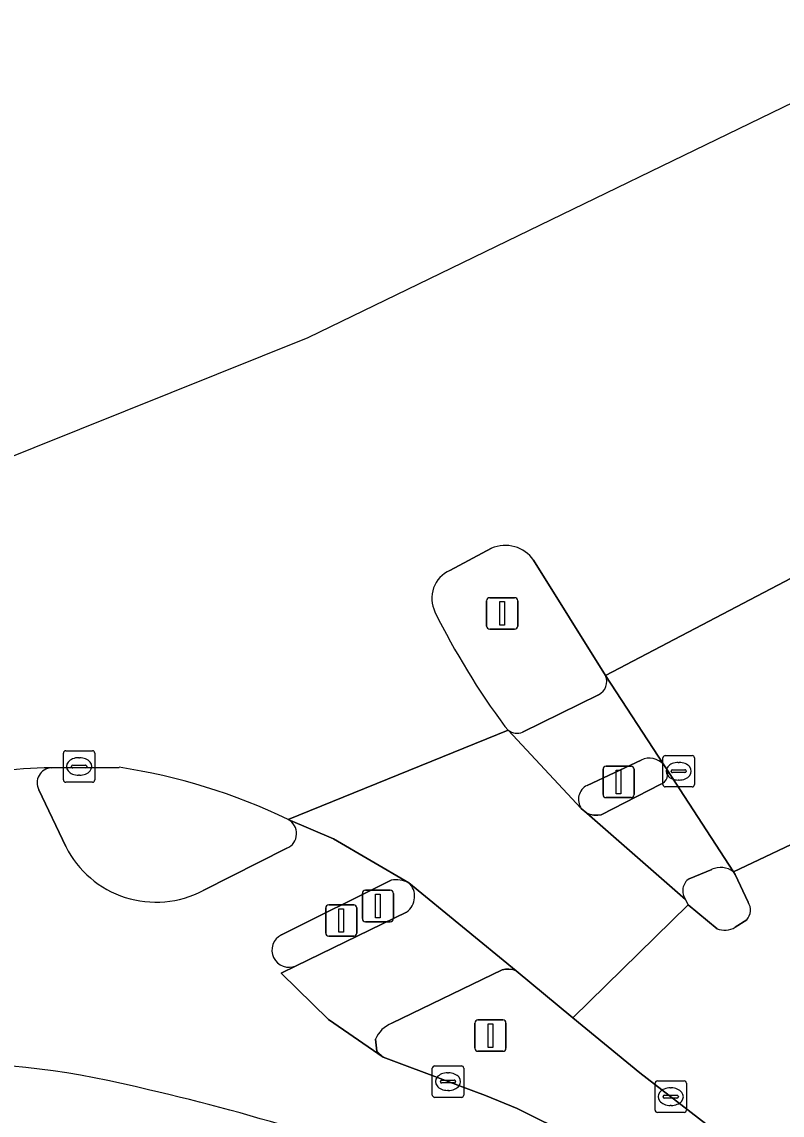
# Model space of a CAD drawing. Extents: x 159888 to 160761, y 384031 to 384750.
# Drawn here: x 159982.47 to 160006.66, y 384549.86 to 384584.66 of the extents above; entities that cross this region are included whole.
import ezdxf

# ---------------------------------------------------------------- set-up
doc = ezdxf.new("R2010")
doc.units = 0
for name, color, linetype in [('IMGEO_Berm_groen', 7, 'Continuous'), ('IMGEO_Drukknoppaal', 7, 'Continuous'), ('IMGEO_Fietspad_gesloten', 7, 'Continuous'), ('IMGEO_Fietspad_open', 7, 'Continuous'), ('IMGEO_Kolk', 7, 'Continuous'), ('IMGEO_Lichtmast', 7, 'Continuous'), ('IMGEO_Rijbaan_lokaal_gesloten', 7, 'Continuous'), ('IMGEO_Rijbaan_lokaal_open', 7, 'Continuous'), ('IMGEO_Rijbaan_regionaal_gesloten', 7, 'Continuous'), ('IMGEO_Rioolput', 7, 'Continuous'), ('IMGEO_Verkeersbordpaal', 7, 'Continuous'), ('IMGEO_Verkeerseiland_gesloten', 7, 'Continuous'), ('IMGEO_Verkeersregelinstallatiepaal', 7, 'Continuous'), ('IMGEO_Voetpad_open', 7, 'Continuous')]:
    doc.layers.add(name, color=color, linetype=linetype)

msp = doc.modelspace()

# ---------------------------------------------------------------- linework, layer by layer
at = {"layer": 'IMGEO_Berm_groen'}
for points in [[(160002.133, 384551.2), (160000.008, 384552.961), (159998.204, 384554.453), (159998.096, 384554.489), (159997.971, 384554.509), (159997.859, 384554.504), (159997.758, 384554.481), (159994.239, 384552.782)], [(159993.722, 384552.275), (159993.761, 384551.894), (159993.963, 384551.7), (159996.031, 384550.924), (159996.391, 384550.791), (159997.219, 384550.484), (159998.236, 384550.065), (160000, 384549.189), (160000.787, 384548.733), (160004.018, 384546.832), (160005.388, 384545.914), (160006.031, 384546.917), (160006.572, 384547.79), (160006.47, 384547.854), (160002.133, 384551.2)]]:
    msp.add_lwpolyline(points, dxfattribs=at)
msp.add_arc((159994.591, 384551.905), 0.945, 111.9067, 156.9743, dxfattribs=at)
at = {"layer": 'IMGEO_Drukknoppaal'}
for p, q in [((159992.139, 384555.653), (159992.139, 384556.453)), ((159992.139, 384556.453), (159992.139, 384555.653)), ((159992.239, 384556.553), (159993.029, 384556.553)), ((159993.029, 384556.553), (159992.239, 384556.553)), ((159993.129, 384556.453), (159993.129, 384555.653)), ((159993.129, 384555.653), (159993.129, 384556.453)), ((159993.029, 384555.553), (159992.239, 384555.553)), ((159992.239, 384555.553), (159993.029, 384555.553))]:
    msp.add_line(p, q, dxfattribs=at)
msp.add_lwpolyline([(159992.559, 384556.428), (159992.709, 384556.428), (159992.709, 384555.678), (159992.559, 384555.678), (159992.559, 384556.428)], dxfattribs=at)
for centre, start, end in [((159992.239, 384556.453), 90, 180), ((159992.239, 384556.453), 90, 180), ((159993.029, 384556.453), 0, 90), ((159993.029, 384556.453), 360, 90), ((159992.239, 384555.653), 180, 270), ((159992.239, 384555.653), 180, 270), ((159993.029, 384555.653), 270, 0), ((159993.029, 384555.653), 270, 0)]:
    msp.add_arc(centre, 0.1, start, end, dxfattribs=at)
at = {"layer": 'IMGEO_Fietspad_gesloten'}
for points in [[(160002.896, 384561.012), (160001.046, 384563.85)], [(160000.821, 384563.242), (159998.405, 384562.046)], [(159997.95, 384562.114), (160000.272, 384559.62)], [(160000.456, 384560.354), (160002.182, 384561.162)]]:
    msp.add_lwpolyline(points, dxfattribs=at)
for centre, radius, start, end in [((160000.614, 384563.664), 0.47, 296.118, 23.2664), ((159998.239, 384562.489), 0.474, 232.4442, 290.5558), ((160002.444, 384560.635), 0.589, 39.8303, 116.4409), ((160000.686, 384559.906), 0.504, 117.2273, 214.6267)]:
    msp.add_arc(centre, radius, start, end, dxfattribs=at)
at = {"layer": 'IMGEO_Fietspad_open'}
for points in [[(159983.866, 384558.405), (159983.009, 384560.214)], [(159994.782, 384557.258), (159992.384, 384558.653), (159990.941, 384559.268)], [(159990.906, 384558.353), (159988.235, 384557.008)], [(159990.727, 384555.597), (159994.225, 384557.333)], [(159990.72, 384554.382), (159991.198, 384554.614)], [(159996.679, 384547.444), (159997.144, 384547.246), (160000, 384545.684), (160001.919, 384544.634), (160012.46, 384536.902), (160015.798, 384534.417), (160017.533, 384536.804), (160017.098, 384537.235), (160005.388, 384545.914), (160004.018, 384546.832), (160000.787, 384548.733), (160000, 384549.189), (159998.236, 384550.065), (159997.219, 384550.484), (159996.391, 384550.791), (159996.031, 384550.924), (159993.963, 384551.7), (159992.228, 384552.903), (159990.72, 384554.382)]]:
    msp.add_lwpolyline(points, dxfattribs=at)
for centre, radius, start, end in [((159983.424, 384547.357), 13.554, 90.1024, 104.9703), ((159983.427, 384560.437), 0.474, 93.3155, 208.1017), ((159990.701, 384558.819), 0.509, 293.7005, 61.9183), ((159986.736, 384559.851), 3.214, 206.7417, 297.7946), ((159994.392, 384556.467), 0.882, 63.754, 100.9085), ((159990.97, 384555.109), 0.545, 116.4612, 294.7412), ((159979.683, 384524.253), 27.276, 75.5279, 105.146), ((159972.063, 384487.304), 64.983, 67.74037, 77.16486)]:
    msp.add_arc(centre, radius, start, end, dxfattribs=at)
at = {"layer": 'IMGEO_Kolk'}
for p, q in [((159983.79, 384560.53), (159983.79, 384561.382)), ((159983.865, 384561.456), (159984.717, 384561.456)), ((159984.791, 384561.382), (159984.791, 384560.53)), ((159984.049, 384560.95), (159984.049, 384560.962)), ((159984.092, 384560.999), (159984.49, 384560.999)), ((159984.278, 384561.236), (159984.303, 384561.236)), ((159984.533, 384560.962), (159984.533, 384560.95)), ((159984.487, 384560.913), (159984.089, 384560.913)), ((159984.301, 384560.676), (159984.276, 384560.676)), ((159984.717, 384560.456), (159983.865, 384560.456)), ((159995.53, 384550.499), (159995.53, 384551.351)), ((159995.605, 384551.425), (159996.457, 384551.425)), ((159996.018, 384551.205), (159996.043, 384551.205)), ((159996.531, 384551.351), (159996.531, 384550.499)), ((159995.789, 384550.919), (159995.789, 384550.931)), ((159996.227, 384550.882), (159995.829, 384550.882)), ((159995.832, 384550.968), (159996.23, 384550.968)), ((159996.273, 384550.931), (159996.273, 384550.919)), ((160002.619, 384550.02), (160002.619, 384550.872)), ((160002.694, 384550.946), (160003.546, 384550.946)), ((160003.62, 384550.872), (160003.62, 384550.02)), ((159996.041, 384550.645), (159996.016, 384550.645)), ((160003.107, 384550.726), (160003.132, 384550.726)), ((159996.457, 384550.425), (159995.605, 384550.425)), ((160002.878, 384550.44), (160002.878, 384550.452)), ((160003.316, 384550.403), (160002.918, 384550.403)), ((160002.921, 384550.489), (160003.319, 384550.489)), ((160003.13, 384550.166), (160003.105, 384550.166)), ((160003.362, 384550.452), (160003.362, 384550.44)), ((160003.546, 384549.946), (160002.694, 384549.946))]:
    msp.add_line(p, q, dxfattribs=at)
for points in [[(159983.79, 384560.53), (159983.79, 384561.382)], [(159983.865, 384561.456), (159984.717, 384561.456)], [(159984.791, 384561.382), (159984.791, 384560.53)], [(159984.717, 384560.456), (159983.865, 384560.456)], [(159995.53, 384550.499), (159995.53, 384551.351)], [(159995.605, 384551.425), (159996.457, 384551.425)], [(159996.531, 384551.351), (159996.531, 384550.499)], [(160002.619, 384550.02), (160002.619, 384550.872)], [(160002.694, 384550.946), (160003.546, 384550.946)], [(160003.62, 384550.872), (160003.62, 384550.02)], [(159996.457, 384550.425), (159995.605, 384550.425)], [(160003.546, 384549.946), (160002.694, 384549.946)]]:
    msp.add_lwpolyline(points, dxfattribs=at)
for centre, radius, start, end in [((159983.867, 384561.38), 0.0765, 91.552, 178.448), ((159983.867, 384561.38), 0.0765, 91.552, 178.448), ((159984.715, 384561.38), 0.0765, 1.552, 88.448), ((159984.715, 384561.38), 0.0765, 1.552, 88.448), ((159984.089, 384560.959), 0.0403, 85.8775, 175.7526), ((159984.086, 384560.949), 0.0366, 178.938, 274.7102), ((159984.49, 384560.956), 0.043, 264.8664, 352.4533), ((159984.494, 384560.961), 0.0386, 1.7309, 96.639), ((159983.867, 384560.532), 0.0765, 181.552, 268.448), ((159983.867, 384560.532), 0.0765, 181.552, 268.448), ((159984.715, 384560.532), 0.0765, 271.552, 358.448), ((159984.715, 384560.532), 0.0765, 271.552, 358.448), ((159995.607, 384551.349), 0.0765, 91.552, 178.448), ((159995.607, 384551.349), 0.0765, 91.552, 178.448), ((159996.455, 384551.349), 0.0765, 1.552, 88.448), ((159996.455, 384551.349), 0.0765, 1.552, 88.448), ((159995.829, 384550.928), 0.0403, 85.8775, 175.7526), ((159995.826, 384550.918), 0.0366, 178.938, 274.7102), ((159996.23, 384550.925), 0.043, 264.8664, 352.4533), ((159996.234, 384550.93), 0.0386, 1.7309, 96.639), ((160002.696, 384550.87), 0.0765, 91.552, 178.448), ((160002.696, 384550.87), 0.0765, 91.552, 178.448), ((160003.544, 384550.87), 0.0765, 1.552, 88.448), ((160003.544, 384550.87), 0.0765, 1.552, 88.448), ((159995.607, 384550.501), 0.0765, 181.552, 268.448), ((159995.607, 384550.501), 0.0765, 181.552, 268.448), ((159996.455, 384550.501), 0.0765, 271.552, 358.448), ((159996.455, 384550.501), 0.0765, 271.552, 358.448), ((160002.918, 384550.449), 0.0403, 85.8775, 175.7526), ((160002.915, 384550.439), 0.0366, 178.938, 274.7102), ((160003.319, 384550.446), 0.043, 264.8664, 352.4533), ((160003.323, 384550.451), 0.0386, 1.7309, 96.639), ((160002.696, 384550.022), 0.0765, 181.552, 268.448), ((160002.696, 384550.022), 0.0765, 181.552, 268.448), ((160003.544, 384550.022), 0.0765, 271.552, 358.448), ((160003.544, 384550.022), 0.0765, 271.552, 358.448)]:
    msp.add_arc(centre, radius, start, end, dxfattribs=at)
for centre, major_axis, ratio, start_param, end_param in [((159984.277, 384560.956), (-0.387, 0.002), 0.722429, 4.712389, 7.853982), ((159984.302, 384560.956), (-0.39, 0.002), 0.717154, 1.570796, 4.712389), ((159996.017, 384550.925), (-0.387, 0.002), 0.722429, 4.712389, 7.853982), ((159996.042, 384550.925), (-0.39, 0.002), 0.717154, 1.570796, 4.712389), ((160003.106, 384550.446), (-0.387, 0.002), 0.722429, 4.712389, 7.853982), ((160003.131, 384550.446), (-0.39, 0.002), 0.717154, 1.570796, 4.712389)]:
    msp.add_ellipse(centre, major_axis=major_axis, ratio=ratio, start_param=start_param, end_param=end_param, dxfattribs=at)
at = {"layer": 'IMGEO_Lichtmast'}
for p, q in [((159997.258, 384565.428), (159997.258, 384566.228)), ((159997.258, 384566.228), (159997.258, 384565.428)), ((159997.358, 384566.328), (159998.148, 384566.328)), ((159998.148, 384566.328), (159997.358, 384566.328)), ((159998.248, 384566.228), (159998.248, 384565.428)), ((159998.248, 384565.428), (159998.248, 384566.228)), ((159998.148, 384565.328), (159997.358, 384565.328)), ((159997.358, 384565.328), (159998.148, 384565.328))]:
    msp.add_line(p, q, dxfattribs=at)
msp.add_lwpolyline([(159997.678, 384566.203), (159997.828, 384566.203), (159997.828, 384565.453), (159997.678, 384565.453), (159997.678, 384566.203)], dxfattribs=at)
for centre, start, end in [((159997.358, 384566.228), 90, 180), ((159997.358, 384566.228), 90, 180), ((159998.148, 384566.228), 0, 90), ((159998.148, 384566.228), 360, 90), ((159997.358, 384565.428), 180, 270), ((159997.358, 384565.428), 180, 270), ((159998.148, 384565.428), 270, 0), ((159998.148, 384565.428), 270, 0)]:
    msp.add_arc(centre, 0.1, start, end, dxfattribs=at)
at = {"layer": 'IMGEO_Rijbaan_lokaal_gesloten'}
msp.add_lwpolyline([(160008.709, 384567.878), (160001.046, 384563.85), (160002.896, 384561.012), (160002.982, 384560.879), (160005.113, 384557.605), (160010.402, 384560.107)], dxfattribs=at)
msp.add_lwpolyline([(159997.95, 384562.114), (159990.941, 384559.268), (159992.384, 384558.653), (159994.782, 384557.258), (159998.204, 384554.453), (160000.008, 384552.961), (160003.671, 384556.554), (160003.59, 384556.723), (160000.445, 384559.469), (160000.272, 384559.62)], close=True, dxfattribs=at)
at = {"layer": 'IMGEO_Rijbaan_lokaal_open'}
for points in [[(160011.24, 384558.478), (160010.402, 384560.107), (160005.113, 384557.605), (160005.169, 384557.519), (160005.583, 384556.637)], [(160004.593, 384555.792), (160003.671, 384556.554), (160000.008, 384552.961), (160002.133, 384551.2), (160006.47, 384547.854), (160006.572, 384547.79), (160018.872, 384540.033), (160020.244, 384539.075), (160022.615, 384537.386), (160026.846, 384534.194), (160033.506, 384529.181), (160036.065, 384527.255), (160052.141, 384515.156), (160069.4, 384502.204), (160085.029, 384490.505), (160099.829, 384479.351), (160101.659, 384477.982), (160104.655, 384481.987), (160081.935, 384499.068), (160079.45, 384500.937), (160069.487, 384508.403), (160055.524, 384518.887)], [(160005.538, 384556.074), (160005.173, 384555.839)]]:
    msp.add_lwpolyline(points, dxfattribs=at)
for centre, radius, start, end in [((160005.188, 384556.385), 0.468, 318.3177, 32.5425), ((160004.835, 384556.405), 0.659, 248.4413, 300.8243)]:
    msp.add_arc(centre, radius, start, end, dxfattribs=at)
at = {"layer": 'IMGEO_Rijbaan_regionaal_gesloten'}
for points in [[(160016.118, 384576.695), (160014.762, 384579.531), (160014.756, 384579.543), (160013.443, 384582.29), (160012.31, 384584.658), (159991.57, 384574.601), (159972.612, 384566.998)], [(159996.087, 384567.197), (159997.413, 384567.901)], [(159998.756, 384567.522), (160001.046, 384563.85), (160008.709, 384567.878)], [(159990.941, 384559.268), (159997.95, 384562.114), (159997.844, 384562.228)], [(159983.4, 384560.911), (159985.563, 384560.929)]]:
    msp.add_lwpolyline(points, dxfattribs=at)
for centre, radius, start, end in [((159997.855, 384566.899), 1.095, 34.6655, 113.816), ((159996.495, 384566.306), 0.98, 114.6043, 205.8349), ((160017.166, 384576.542), 24.047, 206.3235, 216.5318), ((159983.424, 384547.357), 13.554, 90.1024, 104.9703), ((159982.765, 384542.333), 18.806, 64.2299, 81.4434)]:
    msp.add_arc(centre, radius, start, end, dxfattribs=at)
at = {"layer": 'IMGEO_Rioolput'}
for p, q in [((160002.947, 384561.305), (160003.799, 384561.305)), ((160002.872, 384560.379), (160002.872, 384561.231)), ((160003.36, 384561.085), (160003.385, 384561.085)), ((160003.873, 384561.231), (160003.873, 384560.379)), ((160003.131, 384560.799), (160003.131, 384560.811)), ((160003.569, 384560.762), (160003.171, 384560.762)), ((160003.174, 384560.848), (160003.572, 384560.848)), ((160003.615, 384560.811), (160003.615, 384560.799)), ((160003.799, 384560.305), (160002.947, 384560.305)), ((160003.383, 384560.525), (160003.358, 384560.525))]:
    msp.add_line(p, q, dxfattribs=at)
for points in [[(160002.947, 384561.305), (160003.799, 384561.305)], [(160002.872, 384560.379), (160002.872, 384561.231)], [(160003.873, 384561.231), (160003.873, 384560.379)], [(160003.799, 384560.305), (160002.947, 384560.305)]]:
    msp.add_lwpolyline(points, dxfattribs=at)
for centre, radius, start, end in [((160002.949, 384561.229), 0.0765, 91.552, 178.448), ((160002.949, 384561.229), 0.0765, 91.552, 178.448), ((160003.797, 384561.229), 0.0765, 1.552, 88.448), ((160003.797, 384561.229), 0.0765, 1.552, 88.448), ((160003.171, 384560.808), 0.0403, 85.8775, 175.7526), ((160003.168, 384560.798), 0.0366, 178.938, 274.7102), ((160003.572, 384560.805), 0.043, 264.8664, 352.4533), ((160003.576, 384560.81), 0.0386, 1.7309, 96.639), ((160002.949, 384560.381), 0.0765, 181.552, 268.448), ((160002.949, 384560.381), 0.0765, 181.552, 268.448), ((160003.797, 384560.381), 0.0765, 271.552, 358.448), ((160003.797, 384560.381), 0.0765, 271.552, 358.448)]:
    msp.add_arc(centre, radius, start, end, dxfattribs=at)
for centre, major_axis, ratio, start_param, end_param in [((160003.359, 384560.805), (-0.387, 0.002), 0.722429, 4.712389, 7.853982), ((160003.384, 384560.805), (-0.39, 0.002), 0.717154, 1.570796, 4.712389)]:
    msp.add_ellipse(centre, major_axis=major_axis, ratio=ratio, start_param=start_param, end_param=end_param, dxfattribs=at)
at = {"layer": 'IMGEO_Verkeersbordpaal'}
for p, q in [((159996.884, 384551.99), (159996.884, 384552.79)), ((159996.884, 384552.79), (159996.884, 384551.99)), ((159996.984, 384552.89), (159997.774, 384552.89)), ((159997.774, 384552.89), (159996.984, 384552.89)), ((159997.874, 384552.79), (159997.874, 384551.99)), ((159997.874, 384551.99), (159997.874, 384552.79)), ((159997.774, 384551.89), (159996.984, 384551.89)), ((159996.984, 384551.89), (159997.774, 384551.89))]:
    msp.add_line(p, q, dxfattribs=at)
msp.add_lwpolyline([(159997.304, 384552.765), (159997.454, 384552.765), (159997.454, 384552.015), (159997.304, 384552.015), (159997.304, 384552.765)], dxfattribs=at)
for centre, start, end in [((159996.984, 384552.79), 90, 180), ((159996.984, 384552.79), 90, 180), ((159997.774, 384552.79), 0, 90), ((159997.774, 384552.79), 360, 90), ((159996.984, 384551.99), 180, 270), ((159996.984, 384551.99), 180, 270), ((159997.774, 384551.99), 270, 0), ((159997.774, 384551.99), 270, 0)]:
    msp.add_arc(centre, 0.1, start, end, dxfattribs=at)
at = {"layer": 'IMGEO_Verkeerseiland_gesloten'}
for points in [[(159997.413, 384567.901), (159996.087, 384567.197)], [(160001.046, 384563.85), (159998.756, 384567.522)], [(159998.405, 384562.046), (160000.821, 384563.242)], [(159997.844, 384562.228), (159997.95, 384562.114)], [(160002.182, 384561.162), (160000.456, 384560.354)], [(160002.982, 384560.879), (160002.896, 384561.012)], [(159985.563, 384560.929), (159983.4, 384560.911)], [(160000.272, 384559.62), (160000.445, 384559.469), (160000.556, 384559.429), (160000.674, 384559.404), (160000.796, 384559.402), (160000.901, 384559.415), (160002.799, 384560.396)], [(159983.009, 384560.214), (159983.866, 384558.405)], [(159988.235, 384557.008), (159990.906, 384558.353)], [(160004.422, 384557.682), (160003.708, 384557.384)], [(160005.583, 384556.637), (160005.169, 384557.519), (160005.113, 384557.605)], [(159994.225, 384557.333), (159990.727, 384555.597)], [(160003.59, 384556.723), (160003.671, 384556.554), (160004.593, 384555.792)], [(159991.198, 384554.614), (159994.713, 384556.324)], [(160005.173, 384555.839), (160005.538, 384556.074)]]:
    msp.add_lwpolyline(points, dxfattribs=at)
for centre, radius, start, end in [((159997.855, 384566.899), 1.095, 34.6655, 113.816), ((159996.495, 384566.306), 0.98, 114.6043, 205.8349), ((160017.166, 384576.542), 24.047, 206.3235, 216.5318), ((160000.614, 384563.664), 0.47, 296.118, 23.2664), ((159998.239, 384562.489), 0.474, 232.4442, 290.5558), ((160002.444, 384560.635), 0.589, 39.8303, 116.4409), ((159983.427, 384560.437), 0.474, 93.3155, 208.1017), ((159982.765, 384542.333), 18.806, 64.2299, 81.4434), ((160002.685, 384560.715), 0.339, 289.6509, 28.8476), ((160000.686, 384559.906), 0.504, 117.2273, 214.6267), ((159990.701, 384558.819), 0.509, 293.7005, 61.9183), ((159986.736, 384559.851), 3.214, 206.7417, 297.7946), ((160004.701, 384557.045), 0.696, 53.6587, 113.6245), ((159994.392, 384556.467), 0.882, 63.754, 100.9085), ((159994.358, 384556.82), 0.61, 305.6291, 45.9207), ((160003.963, 384556.998), 0.463, 123.3689, 216.3877), ((160005.188, 384556.385), 0.468, 318.3177, 32.5425), ((160004.835, 384556.405), 0.659, 248.4413, 300.8243), ((159990.97, 384555.109), 0.545, 116.4612, 294.7412)]:
    msp.add_arc(centre, radius, start, end, dxfattribs=at)
at = {"layer": 'IMGEO_Verkeersregelinstallatiepaal'}
for p, q in [((160001.065, 384560.966), (160001.855, 384560.966)), ((160001.855, 384560.966), (160001.065, 384560.966)), ((160000.965, 384560.066), (160000.965, 384560.866)), ((160000.965, 384560.866), (160000.965, 384560.066)), ((160001.955, 384560.866), (160001.955, 384560.066)), ((160001.955, 384560.066), (160001.955, 384560.866)), ((160001.855, 384559.966), (160001.065, 384559.966)), ((160001.065, 384559.966), (160001.855, 384559.966)), ((159993.305, 384556.115), (159993.305, 384556.915)), ((159993.305, 384556.915), (159993.305, 384556.115)), ((159993.405, 384557.015), (159994.195, 384557.015)), ((159994.195, 384557.015), (159993.405, 384557.015)), ((159994.295, 384556.915), (159994.295, 384556.115)), ((159994.295, 384556.115), (159994.295, 384556.915)), ((159994.195, 384556.015), (159993.405, 384556.015)), ((159993.405, 384556.015), (159994.195, 384556.015))]:
    msp.add_line(p, q, dxfattribs=at)
for points in [[(160001.385, 384560.841), (160001.535, 384560.841), (160001.535, 384560.091), (160001.385, 384560.091), (160001.385, 384560.841)], [(159993.725, 384556.89), (159993.875, 384556.89), (159993.875, 384556.14), (159993.725, 384556.14), (159993.725, 384556.89)]]:
    msp.add_lwpolyline(points, dxfattribs=at)
for centre, start, end in [((160001.065, 384560.866), 90, 180), ((160001.065, 384560.866), 90, 180), ((160001.855, 384560.866), 0, 90), ((160001.855, 384560.866), 360, 90), ((160001.065, 384560.066), 180, 270), ((160001.065, 384560.066), 180, 270), ((160001.855, 384560.066), 270, 0), ((160001.855, 384560.066), 270, 0), ((159993.405, 384556.915), 90, 180), ((159993.405, 384556.915), 90, 180), ((159994.195, 384556.915), 0, 90), ((159994.195, 384556.915), 360, 90), ((159993.405, 384556.115), 180, 270), ((159993.405, 384556.115), 180, 270), ((159994.195, 384556.115), 270, 0), ((159994.195, 384556.115), 270, 0)]:
    msp.add_arc(centre, 0.1, start, end, dxfattribs=at)
at = {"layer": 'IMGEO_Voetpad_open'}
for points in [[(160005.113, 384557.605), (160002.982, 384560.879)], [(160002.799, 384560.396), (160000.901, 384559.415), (160000.796, 384559.402), (160000.674, 384559.404), (160000.556, 384559.429), (160000.445, 384559.469), (160003.59, 384556.723)], [(160003.708, 384557.384), (160004.422, 384557.682)], [(159997.758, 384554.481), (159997.859, 384554.504), (159997.971, 384554.509), (159998.096, 384554.489), (159998.204, 384554.453), (159994.782, 384557.258)], [(159994.713, 384556.324), (159991.198, 384554.614), (159990.72, 384554.382), (159992.228, 384552.903), (159993.963, 384551.7), (159993.761, 384551.894), (159993.722, 384552.275)], [(159994.239, 384552.782), (159997.758, 384554.481)]]:
    msp.add_lwpolyline(points, dxfattribs=at)
for centre, radius, start, end in [((160002.685, 384560.715), 0.339, 289.6509, 28.8476), ((160004.701, 384557.045), 0.696, 53.6587, 113.6245), ((159994.358, 384556.82), 0.61, 305.6291, 45.9207), ((160003.963, 384556.998), 0.463, 123.3689, 216.3877), ((159994.591, 384551.905), 0.945, 111.9067, 156.9743), ((159979.683, 384524.253), 27.276, 75.5279, 105.146), ((159972.063, 384487.304), 64.983, 67.74037, 77.16486)]:
    msp.add_arc(centre, radius, start, end, dxfattribs=at)

doc.saveas('drawing.dxf')
